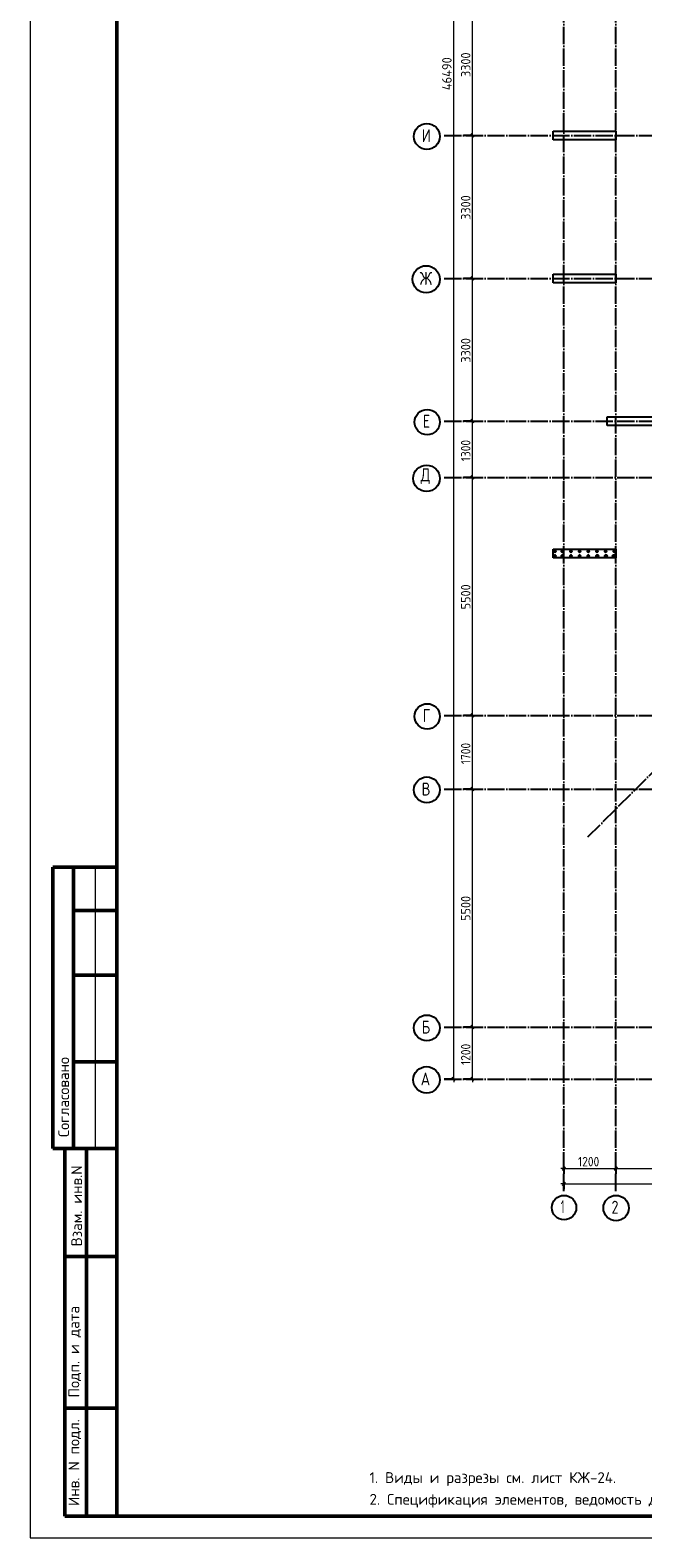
# Model space of a CAD drawing. Header units: millimetres. Extents: x -49773 to 2322955, y -3321 to 58485.
# Tile 285 of 580: x 1155700 to 1169846, y -3106 to 31734. Entities that reach past the tile are written whole.
import ezdxf

# ---------------------------------------------------------------- set-up
doc = ezdxf.new("R2010")
doc.units = ezdxf.units.MM
doc.linetypes.add('______11', pattern=[500, 400, -50, 0, -50])
doc.linetypes.add('______5', pattern=[1100, 800, -100, 100, -100])
for name, color, linetype, lineweight in [('Standard', 7, 'Continuous', 25), ('Арм.стержн. вертикальными 1', 22, 'Continuous', 35), ('Размерная линия_ общее', 7, 'Continuous', 13)]:
    doc.layers.add(name, color=color, linetype=linetype, lineweight=lineweight)
doc.layers.add('Арм.стержн. вертикальными 2', color=7, linetype='Continuous', lineweight=35, true_color=0x006e00)
doc.layers.add('Осевая линия_ общее', color=7, linetype='______5', lineweight=13, true_color=0xa0a0a0)
doc.styles.add('ISOCPEUR', font='txt')

msp = doc.modelspace()

# ---------------------------------------------------------------- linework, layer by layer
at = {"color": 7, "linetype": 'Continuous', "lineweight": 25, "transparency": 33554687}
for p, q in [((1167775.9, 29196.7), (1167775.9, 29396.7)), ((1167775.9, 29396.7), (1169226, 29396.7)), ((1169226, 29396.7), (1169226, 29196.7)), ((1169226, 29196.7), (1167775.9, 29196.7)), ((1167775.9, 25896.7), (1167775.9, 26096.7)), ((1167775.9, 26096.7), (1169226, 26096.7)), ((1169226, 25896.7), (1167775.9, 25896.7)), ((1169226, 26096.7), (1169226, 25896.7)), ((1169026, 22596.7), (1169026, 22796.7)), ((1169026, 22796.7), (1170475.9, 22796.7)), ((1170475.9, 22596.7), (1169026, 22596.7)), ((1167775.9, 19536.7), (1167775.9, 19736.7)), ((1167775.9, 19736.7), (1169226, 19736.7)), ((1169226, 19536.7), (1167775.9, 19536.7)), ((1169226, 19736.7), (1169226, 19536.7))]:
    msp.add_line(p, q, dxfattribs=at)
at = {"layer": 'Standard', "color": 7, "linetype": 'Continuous', "lineweight": 50, "transparency": 33554687}
for p, q in [((1157700.2, 12394.2), (1156227.1, 12394.2)), ((1156227.1, 12394.2), (1156227.1, 5894.2)), ((1156227.1, 12394.2), (1156227.1, 5894.2)), ((1156700.2, 12394.2), (1156700.2, 5894.2)), ((1157700.2, 11394.2), (1156700.2, 11394.2)), ((1157700.2, 9894.2), (1156700.2, 9894.2)), ((1157700.2, 7894.2), (1156700.2, 7894.2)), ((1155700.2, 5894.2), (1155706.5, 5894.2)), ((1156227.1, 5894.2), (1157700.2, 5894.2)), ((1156500.2, -2605.8), (1156500.2, 5894.2)), ((1156500.2, -2605.8), (1156500.2, 5894.2)), ((1157000.2, -2605.8), (1157000.2, 5894.2)), ((1156500.2, 3394.2), (1157700.2, 3394.2)), ((1156500.2, -105.8), (1157700.2, -105.8)), ((1157700.2, -2605.8), (1156500.2, -2605.8))]:
    msp.add_line(p, q, dxfattribs=at)
at = {"layer": 'Standard', "color": 7, "linetype": 'Continuous', "lineweight": 13, "transparency": 33554687}
msp.add_line((1157200.2, 12394.2), (1157200.2, 5894.2), dxfattribs=at)
msp.add_lwpolyline([(1155700.2, -3105.8), (1197700.2, -3105.8), (1197700.2, 56294.2), (1155700.2, 56294.2), (1155700.2, -3105.8)], close=True, dxfattribs=at)
at = {"layer": 'Standard', "color": 7, "linetype": 'Continuous', "lineweight": 50, "transparency": 33554687}
msp.add_lwpolyline([(1157700.2, 55794.2), (1197200.2, 55794.2), (1197200.2, -2605.8), (1157700.2, -2605.8), (1157700.2, 55794.2)], close=True, dxfattribs=at)
at = {"layer": 'Арм.стержн. вертикальными 1', "color": 4, "linetype": 'Continuous', "lineweight": 50, "transparency": 33554687}
for centre in [(1167815.9, 19691.7), (1167815.9, 19581.7), (1167985.9, 19691.7), (1167985.9, 19581.7), (1168185.9, 19691.7), (1168185.9, 19581.7), (1168385.9, 19691.7), (1168385.9, 19581.7), (1168585.9, 19691.7), (1168585.9, 19581.7), (1168785.9, 19691.7), (1168785.9, 19581.7), (1168985.9, 19691.7), (1168985.9, 19581.7), (1169185.9, 19691.7), (1169185.9, 19581.7)]:
    msp.add_circle(centre, 5, dxfattribs=at)
at = {"layer": 'Арм.стержн. вертикальными 2', "color": 5, "linetype": 'Continuous', "lineweight": 50, "true_color": 0x1c1cff, "transparency": 33554687}
for centre in [(1168801.7, 19581.1), (1169001.7, 19581.1), (1169170.9, 19581.7)]:
    msp.add_circle(centre, 8, dxfattribs=at)
at = {"layer": 'Осевая линия_ общее', "color": 253, "linetype": '______11', "lineweight": -3, "true_color": 0xa0a0a0, "transparency": 33554687}
for p, q in [((1168025.9, 4906.7), (1168025.9, 33804.5)), ((1169226, 4906.7), (1169226, 33804.5)), ((1168578.1, 13090.9), (1185739.6, 30252.4)), ((1165255.9, 29296.7), (1182435.9, 29296.7)), ((1165255.9, 25996.7), (1188285.9, 25996.7)), ((1165255.9, 22696.7), (1194075.9, 22696.7)), ((1165255.9, 21396.7), (1194075.9, 21396.7)), ((1165255.9, 15896.7), (1194075.9, 15896.7)), ((1165255.9, 14196.7), (1194075.9, 14196.7)), ((1165255.9, 8696.7), (1194075.9, 8696.7)), ((1165255.9, 7496.7), (1194075.9, 7496.7))]:
    msp.add_line(p, q, dxfattribs=at)
at = {"layer": 'Осевая линия_ общее', "color": 7, "linetype": 'Continuous', "lineweight": 25, "transparency": 33554687}
for centre, radius in [((1164859.7, 29277.2), 298.8), ((1164844.4, 25977.2), 313.4), ((1164868.4, 22677.2), 292.4), ((1164851.7, 21377.2), 305.8), ((1164868.4, 15877.2), 292.4), ((1164859.7, 14177.2), 298.8), ((1164859.7, 8677.2), 298.8), ((1164851.7, 7477.2), 305.8), ((1168027.9, 4525.2), 281.9), ((1169228.4, 4514.8), 292.4)]:
    msp.add_circle(centre, radius, dxfattribs=at)
at = {"layer": 'Размерная линия_ общее', "color": 7, "linetype": 'Continuous', "lineweight": 13, "transparency": 33554687}
for p, q in [((1165917.3, 29296.7), (1165917.3, 32596.7)), ((1165917.3, 25996.7), (1165917.3, 29296.7)), ((1165917.3, 22696.7), (1165917.3, 25996.7)), ((1165917.3, 21396.7), (1165917.3, 22696.7)), ((1165917.3, 15896.7), (1165917.3, 21396.7)), ((1165917.3, 14196.7), (1165917.3, 15896.7)), ((1165917.3, 8696.7), (1165917.3, 14196.7)), ((1165481.7, 7496.7), (1165481.7, 7421.7)), ((1165917.3, 7496.7), (1165917.3, 7421.7)), ((1168025.9, 5427.8), (1167950.9, 5427.8)), ((1168025.9, 5427.8), (1169226, 5427.8)), ((1169226, 5427.8), (1174726, 5427.8)), ((1168025.9, 5073), (1167950.9, 5073)), ((1168025.9, 5073), (1193075.9, 5073))]:
    msp.add_line(p, q, dxfattribs=at)
at = {"layer": 'Размерная линия_ общее', "color": 253, "linetype": 'Continuous', "lineweight": -3, "true_color": 0xa0a0a0, "transparency": 33554687}
for p, q in [((1165917.3, 29296.7), (1165792.3, 29296.7)), ((1165917.3, 29296.7), (1166042.3, 29296.7)), ((1165917.3, 25996.7), (1165792.3, 25996.7)), ((1165917.3, 25996.7), (1166042.3, 25996.7)), ((1165917.3, 22696.7), (1165792.3, 22696.7)), ((1165917.3, 22696.7), (1166042.3, 22696.7)), ((1165917.3, 21396.7), (1165792.3, 21396.7)), ((1165917.3, 21396.7), (1166042.3, 21396.7)), ((1165917.3, 15896.7), (1165792.3, 15896.7)), ((1165917.3, 15896.7), (1166042.3, 15896.7)), ((1165917.3, 14196.7), (1165792.3, 14196.7)), ((1165917.3, 14196.7), (1166042.3, 14196.7)), ((1165917.3, 8696.7), (1165792.3, 8696.7)), ((1165917.3, 8696.7), (1166042.3, 8696.7)), ((1165481.7, 7496.7), (1165262.9, 7496.7)), ((1165481.7, 7496.7), (1165356.7, 7496.7)), ((1165481.7, 7496.7), (1165606.7, 7496.7)), ((1165917.3, 7496.7), (1165702.1, 7496.7)), ((1165917.3, 7496.7), (1165792.3, 7496.7)), ((1165917.3, 7496.7), (1166042.3, 7496.7)), ((1168025.9, 5427.8), (1168025.9, 5552.8)), ((1168025.9, 5427.8), (1168025.9, 5302.8)), ((1168025.9, 5427.8), (1168025.9, 5427.8)), ((1169226, 5427.8), (1169226, 5552.8)), ((1169226, 5427.8), (1169226, 5302.8)), ((1169226, 5427.8), (1169226, 5427.8)), ((1168025.9, 5073), (1168025.9, 5198)), ((1168025.9, 5073), (1168025.9, 4948)), ((1168025.9, 5073), (1168025.9, 4993.6))]:
    msp.add_line(p, q, dxfattribs=at)
at = {"layer": 'Размерная линия_ общее', "color": 7, "linetype": 'Continuous', "lineweight": 25, "transparency": 33554687}
for p, q in [((1165954.8, 29259.2), (1165879.8, 29334.2)), ((1165954.8, 25959.2), (1165879.8, 26034.2)), ((1165954.8, 22659.2), (1165879.8, 22734.2)), ((1165954.8, 21359.2), (1165879.8, 21434.2)), ((1165954.8, 15859.2), (1165879.8, 15934.1)), ((1165954.8, 14159.2), (1165879.8, 14234.1)), ((1165954.8, 8659.2), (1165879.8, 8734.1)), ((1165519.2, 7459.2), (1165444.2, 7534.1)), ((1165954.8, 7459.2), (1165879.8, 7534.1)), ((1167988.5, 5390.3), (1168063.4, 5465.3)), ((1169188.5, 5390.3), (1169263.4, 5465.3)), ((1167988.5, 5035.5), (1168063.4, 5110.5))]:
    msp.add_line(p, q, dxfattribs=at)
at = {"layer": 'Размерная линия_ общее', "color": 7, "linetype": 'Continuous', "lineweight": 13, "transparency": 33554687}
for points in [[(1165481.7, 7496.7), (1165481.7, 30240.2), (1165481.7, 30240.2), (1165481.7, 33804.5)], [(1165917.3, 7496.7), (1165917.3, 7745.4), (1165917.3, 7745.4), (1165917.3, 8696.7)]]:
    msp.add_lwpolyline(points, dxfattribs=at)
at = {"layer": 'Размерная линия_ общее', "color": 253, "linetype": 'Continuous', "lineweight": -3, "true_color": 0xa0a0a0, "transparency": 33554687}
for points in [[(1165917.3, 29296.7), (1165900.3, 29296.7), (1165900.3, 29296.7), (1165900.3, 29296.7), (1165900.3, 29296.7), (1165900.3, 29296.7), (1165900.3, 29296.7), (1165900.3, 29296.7), (1165900.3, 29296.7), (1165900.3, 29296.7), (1165900.3, 29296.7), (1165900.3, 29296.7), (1165900.3, 29296.7), (1165900.3, 29296.7), (1165900.3, 29296.7), (1165702.1, 29296.7)], [(1165917.3, 25996.7), (1165900.3, 25996.7), (1165900.3, 25996.7), (1165900.3, 25996.7), (1165900.3, 25996.7), (1165900.3, 25996.7), (1165900.3, 25996.7), (1165900.3, 25996.7), (1165900.3, 25996.7), (1165900.3, 25996.7), (1165900.3, 25996.7), (1165900.3, 25996.7), (1165900.3, 25996.7), (1165900.3, 25996.7), (1165900.3, 25996.7), (1165900.3, 25996.7), (1165900.3, 25996.7), (1165702.1, 25996.7)], [(1165917.3, 22696.7), (1165900.3, 22696.7), (1165900.3, 22696.7), (1165900.3, 22696.7), (1165900.3, 22696.7), (1165900.3, 22696.7), (1165900.3, 22696.7), (1165900.3, 22696.7), (1165900.3, 22696.7), (1165900.3, 22696.7), (1165900.3, 22696.7), (1165900.3, 22696.7), (1165900.3, 22696.7), (1165900.3, 22696.7), (1165900.3, 22696.7), (1165900.3, 22696.7), (1165900.3, 22696.7), (1165900.3, 22696.7), (1165900.3, 22696.7), (1165702.1, 22696.7)], [(1165917.3, 21396.7), (1165900.3, 21396.7), (1165900.3, 21396.7), (1165900.3, 21396.7), (1165900.3, 21396.7), (1165900.3, 21396.7), (1165900.3, 21396.7), (1165900.3, 21396.7), (1165900.3, 21396.7), (1165900.3, 21396.7), (1165900.3, 21396.7), (1165900.3, 21396.7), (1165900.3, 21396.7), (1165900.3, 21396.7), (1165900.3, 21396.7), (1165900.3, 21396.7), (1165900.3, 21396.7), (1165900.3, 21396.7), (1165900.3, 21396.7), (1165900.3, 21396.7), (1165900.3, 21396.7), (1165702.1, 21396.7)], [(1165917.3, 15896.7), (1165900.3, 15896.7), (1165900.3, 15896.7), (1165900.3, 15896.7), (1165900.3, 15896.7), (1165900.3, 15896.7), (1165900.3, 15896.7), (1165900.3, 15896.7), (1165900.3, 15896.7), (1165900.3, 15896.7), (1165900.3, 15896.7), (1165900.3, 15896.7), (1165900.3, 15896.7), (1165900.3, 15896.7), (1165900.3, 15896.7), (1165900.3, 15896.7), (1165900.3, 15896.7), (1165900.3, 15896.7), (1165900.3, 15896.7), (1165900.3, 15896.7), (1165900.3, 15896.7), (1165900.3, 15896.7), (1165900.3, 15896.7), (1165702.1, 15896.7)], [(1165917.3, 14196.7), (1165900.3, 14196.7), (1165900.3, 14196.7), (1165900.3, 14196.7), (1165900.3, 14196.7), (1165900.3, 14196.7), (1165900.3, 14196.7), (1165900.3, 14196.7), (1165900.3, 14196.7), (1165900.3, 14196.7), (1165900.3, 14196.7), (1165900.3, 14196.7), (1165900.3, 14196.7), (1165900.3, 14196.7), (1165900.3, 14196.7), (1165900.3, 14196.7), (1165900.3, 14196.7), (1165900.3, 14196.7), (1165900.3, 14196.7), (1165900.3, 14196.7), (1165900.3, 14196.7), (1165900.3, 14196.7), (1165900.3, 14196.7), (1165900.3, 14196.7), (1165900.3, 14196.7), (1165702.1, 14196.7)], [(1165917.3, 8696.7), (1165900.3, 8696.7), (1165900.3, 8696.7), (1165900.3, 8696.7), (1165900.3, 8696.7), (1165900.3, 8696.7), (1165900.3, 8696.7), (1165900.3, 8696.7), (1165900.3, 8696.7), (1165900.3, 8696.7), (1165900.3, 8696.7), (1165900.3, 8696.7), (1165900.3, 8696.7), (1165900.3, 8696.7), (1165900.3, 8696.7), (1165900.3, 8696.7), (1165900.3, 8696.7), (1165900.3, 8696.7), (1165900.3, 8696.7), (1165900.3, 8696.7), (1165900.3, 8696.7), (1165900.3, 8696.7), (1165900.3, 8696.7), (1165900.3, 8696.7), (1165900.3, 8696.7), (1165900.3, 8696.7), (1165900.3, 8696.7), (1165702.1, 8696.7)]]:
    msp.add_lwpolyline(points, dxfattribs=at)

# ---------------------------------------------------------------- texts
at = {"layer": 'Standard', "color": 7, "linetype": 'Continuous', "lineweight": 50, "transparency": 33554687, "char_height": 250, "attachment_point": 7, "rotation": 90, "style": 'ISOCPEUR'}
for s, insert, width in [('\\A1;{\\fISOCPEUR|i0|b0;\\H250.000000;\\W1.000000;\\C7;Согласовано}\\P', (1156600.2, 6155.7), 2071.875), ('\\A1;{\\fISOCPEUR|i0|b0;\\H250.000000;\\W1.000000;\\C7;Взам. инв.N}\\P', (1156898.2, 3630.1), 1909.099), ('\\A1;{\\fISOCPEUR|i0|b0;\\H250.000000;\\W1.000000;\\C7;Подп. и дата}\\P', (1156874.6, 136.4), 2197.059), ('\\A1;{\\fISOCPEUR|i0|b0;\\H250.000000;\\W1.000000;\\C7;Инв. N подл.}\\P', (1156874.6, -2371.8), 2021.795)]:
    msp.add_mtext(s, dxfattribs=dict(at, insert=insert, width=width))
at = {"layer": 'Standard', "color": 7, "linetype": 'Continuous', "lineweight": 18, "transparency": 33554687, "insert": (1163536.8, -1588.1), "char_height": 250, "width": 14816.875, "attachment_point": 1, "line_spacing_factor": 1.204819}
msp.add_mtext('\\A1;{\\fISOCPEUR|i0|b0;\\H250.000000;\\W1.000000;\\C7;1. Виды и разрезы см. лист КЖ-24.}\\P{\\fISOCPEUR|i0|b0;\\H250.000000;\\W1.000000;\\C7;2. Спецификация элементов, ведомость деталей, ведомость расхода стали см. лист КЖ-25.}\\P', dxfattribs=at)
at = {"layer": 'Осевая линия_ общее', "color": 7, "linetype": 'Continuous', "lineweight": 25, "transparency": 33554687, "char_height": 300, "attachment_point": 7, "style": 'ISOCPEUR'}
for s, insert, width in [('\\W0.80;И', (1164739.7, 29146.7), 359.839), ('\\W0.83;Ж', (1164694.4, 25846.7), 425), ('\\W0.78;Е', (1164763.4, 22546.7), 326.407), ('\\W0.82;Д', (1164716.7, 21246.7), 392.649), ('\\W0.78;Г', (1164763.4, 15746.7), 326.407), ('\\W0.80;В', (1164739.7, 14046.7), 359.839), ('\\W0.80;Б', (1164739.7, 8546.7), 359.839), ('\\W0.82;А', (1164716.7, 7346.7), 392.649), ('\\W0.56;1', (1167952.9, 4394.7), 233.324), ('\\W0.78;2', (1169123.4, 4384.3), 326.407)]:
    msp.add_mtext(s, dxfattribs=dict(at, insert=insert, width=width))
at = {"layer": 'Размерная линия_ общее', "color": 7, "linetype": 'Continuous', "lineweight": 25, "transparency": 33554687, "char_height": 220, "attachment_point": 7, "rotation": 90, "style": 'ISOCPEUR'}
for s, insert, width in [('\\W0.95;46490', (1165431.7, 30345.7), 917.768), ('\\W0.93;3300', (1165867.3, 30649.7), 718.101), ('\\W0.93;3300', (1165867.3, 27349.7), 718.101), ('\\W0.93;3300', (1165867.3, 24049.7), 718.101), ('\\W0.87;1300', (1165867.3, 21771.6), 666.917), ('\\W0.93;5500', (1165867.3, 18349.7), 718.094), ('\\W0.87;1700', (1165867.3, 14771.7), 666.903), ('\\W0.93;5500', (1165867.3, 11149.7), 718.094), ('\\W0.87;1200', (1165867.3, 7821.7), 666.903)]:
    msp.add_mtext(s, dxfattribs=dict(at, insert=insert, width=width))
at = {"layer": 'Размерная линия_ общее', "color": 7, "linetype": 'Continuous', "lineweight": 25, "transparency": 33554687, "insert": (1168350.9, 5477.8), "char_height": 220, "width": 666.917, "attachment_point": 7, "style": 'ISOCPEUR'}
msp.add_mtext('\\W0.87;1200', dxfattribs=at)

doc.saveas('drawing.dxf')
